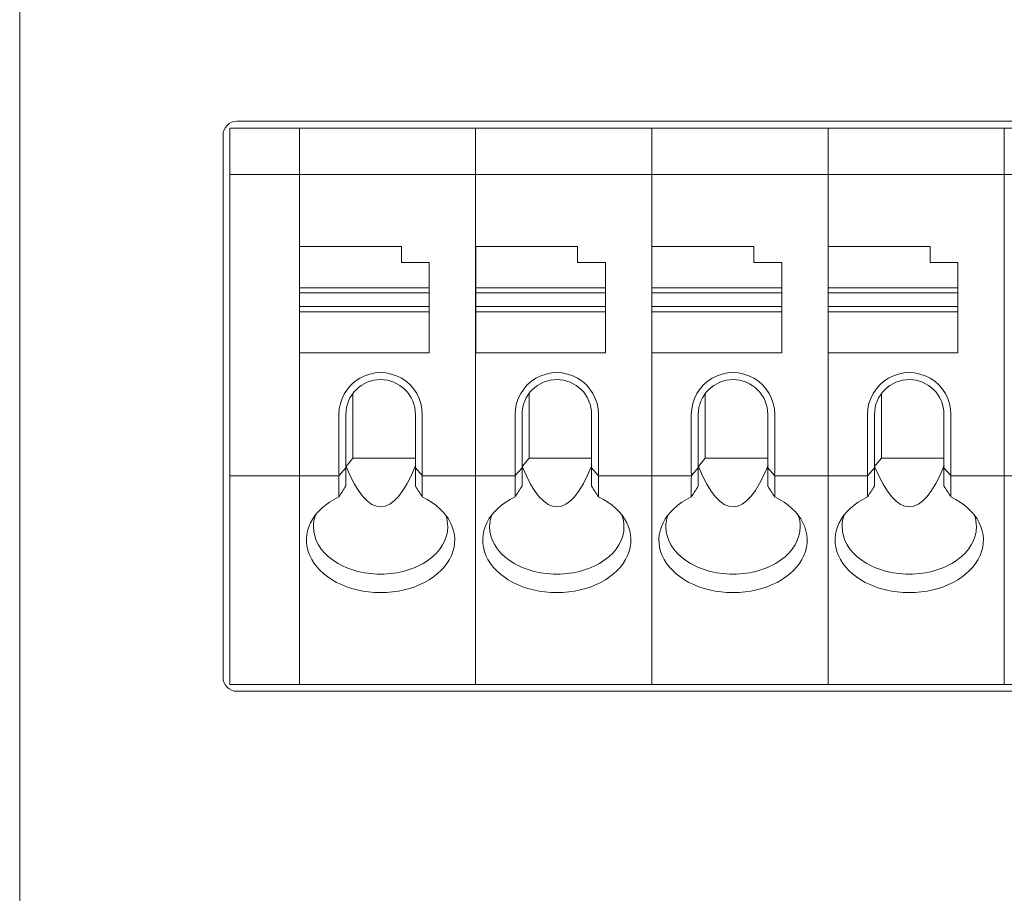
# Model space of a CAD drawing. Header units: millimetres. Extents: x -1114 to 1396, y -630 to 631.
# Tile 282 of 656: x -493 to -471, y 137 to 156. Entities that reach past the tile are written whole.
import ezdxf

# ---------------------------------------------------------------- set-up
doc = ezdxf.new("R2010")
doc.units = ezdxf.units.MM
doc.header["$MEASUREMENT"] = 0

msp = doc.modelspace()

# ---------------------------------------------------------------- linework, layer by layer
at = {"lineweight": 18}
for points, knots in [([(1038.9843, -629.7647), (1038.9843, -629.7647), (-1111.4882, -629.7647), (-1111.4882, -629.7647), (-1111.4882, -629.7647), (-1111.4882, -629.7647), (-1111.4882, 630.7883), (-1111.4882, 630.7883), (-1111.4882, 630.7883), (-1111.4882, 630.7883), (1038.9843, 630.7883), (1038.9843, 630.7883)], [0, 0, 0, 0, 0.3333333, 0.3333333, 0.3333333, 0.3333333, 0.6666667, 0.6666667, 0.6666667, 0.6666667, 1, 1, 1, 1]), ([(-487.896, 153.9824), (-487.9755, 153.9824), (-488.0519, 153.9508), (-488.1081, 153.8945), (-488.1081, 153.8945), (-488.1644, 153.8383), (-488.196, 153.762), (-488.196, 153.6824)], [0, 0, 0, 0, 0.5, 0.5, 0.5, 0.5, 1, 1, 1, 1]), ([(-483.895, 147.6585), (-483.895, 147.98), (-484.0666, 148.2771), (-484.345, 148.4379), (-484.345, 148.4379), (-484.6235, 148.5987), (-484.9666, 148.5987), (-485.245, 148.4379), (-485.245, 148.4379), (-485.5235, 148.2771), (-485.695, 147.98), (-485.695, 147.6585)], [0, 0, 0, 0, 0.3333333, 0.3333333, 0.3333333, 0.3333333, 0.6666667, 0.6666667, 0.6666667, 0.6666667, 1, 1, 1, 1]), ([(-480.0918, 147.6585), (-480.0918, 147.98), (-480.2633, 148.2771), (-480.5418, 148.4379), (-480.5418, 148.4379), (-480.8202, 148.5987), (-481.1633, 148.5987), (-481.4418, 148.4379), (-481.4418, 148.4379), (-481.7202, 148.2771), (-481.8918, 147.98), (-481.8918, 147.6585)], [0, 0, 0, 0, 0.3333333, 0.3333333, 0.3333333, 0.3333333, 0.6666667, 0.6666667, 0.6666667, 0.6666667, 1, 1, 1, 1]), ([(-476.2885, 147.6585), (-476.2885, 147.98), (-476.4601, 148.2771), (-476.7385, 148.4379), (-476.7385, 148.4379), (-477.017, 148.5987), (-477.3601, 148.5987), (-477.6385, 148.4379), (-477.6385, 148.4379), (-477.917, 148.2771), (-478.0885, 147.98), (-478.0885, 147.6585)], [0, 0, 0, 0, 0.3333333, 0.3333333, 0.3333333, 0.3333333, 0.6666667, 0.6666667, 0.6666667, 0.6666667, 1, 1, 1, 1]), ([(-472.4853, 147.6585), (-472.4853, 147.98), (-472.6568, 148.2771), (-472.9353, 148.4379), (-472.9353, 148.4379), (-473.2137, 148.5987), (-473.5568, 148.5987), (-473.8353, 148.4379), (-473.8353, 148.4379), (-474.1137, 148.2771), (-474.2853, 147.98), (-474.2853, 147.6585)], [0, 0, 0, 0, 0.3333333, 0.3333333, 0.3333333, 0.3333333, 0.6666667, 0.6666667, 0.6666667, 0.6666667, 1, 1, 1, 1]), ([(-484.795, 148.4085), (-484.994, 148.4085), (-485.1847, 148.3295), (-485.3254, 148.1888), (-485.3254, 148.1888), (-485.466, 148.0482), (-485.545, 147.8574), (-485.545, 147.6585)], [0, 0, 0, 0, 0.5, 0.5, 0.5, 0.5, 1, 1, 1, 1]), ([(-484.045, 147.6585), (-484.045, 147.8574), (-484.1241, 148.0482), (-484.2647, 148.1888), (-484.2647, 148.1888), (-484.4054, 148.3295), (-484.5961, 148.4085), (-484.795, 148.4085)], [0, 0, 0, 0, 0.5, 0.5, 0.5, 0.5, 1, 1, 1, 1]), ([(-480.9918, 148.4085), (-481.1907, 148.4085), (-481.3815, 148.3295), (-481.5221, 148.1888), (-481.5221, 148.1888), (-481.6628, 148.0482), (-481.7418, 147.8574), (-481.7418, 147.6585)], [0, 0, 0, 0, 0.5, 0.5, 0.5, 0.5, 1, 1, 1, 1]), ([(-480.2418, 147.6585), (-480.2418, 147.8574), (-480.3208, 148.0482), (-480.4615, 148.1888), (-480.4615, 148.1888), (-480.6021, 148.3295), (-480.7929, 148.4085), (-480.9918, 148.4085)], [0, 0, 0, 0, 0.5, 0.5, 0.5, 0.5, 1, 1, 1, 1]), ([(-477.1885, 148.4085), (-477.3874, 148.4085), (-477.5782, 148.3295), (-477.7189, 148.1888), (-477.7189, 148.1888), (-477.8595, 148.0482), (-477.9385, 147.8574), (-477.9385, 147.6585)], [0, 0, 0, 0, 0.5, 0.5, 0.5, 0.5, 1, 1, 1, 1]), ([(-476.4385, 147.6585), (-476.4385, 147.8574), (-476.5175, 148.0482), (-476.6582, 148.1888), (-476.6582, 148.1888), (-476.7989, 148.3295), (-476.9896, 148.4085), (-477.1885, 148.4085)], [0, 0, 0, 0, 0.5, 0.5, 0.5, 0.5, 1, 1, 1, 1]), ([(-473.3853, 148.4085), (-473.5842, 148.4085), (-473.775, 148.3295), (-473.9156, 148.1888), (-473.9156, 148.1888), (-474.0563, 148.0482), (-474.1353, 147.8574), (-474.1353, 147.6585)], [0, 0, 0, 0, 0.5, 0.5, 0.5, 0.5, 1, 1, 1, 1]), ([(-472.6353, 147.6585), (-472.6353, 147.8574), (-472.7143, 148.0482), (-472.8549, 148.1888), (-472.8549, 148.1888), (-472.9956, 148.3295), (-473.1864, 148.4085), (-473.3853, 148.4085)], [0, 0, 0, 0, 0.5, 0.5, 0.5, 0.5, 1, 1, 1, 1]), ([(-485.695, 145.8791), (-486.2757, 145.5997), (-486.5309, 145.0853), (-486.3242, 144.6107), (-486.3242, 144.6107), (-486.1175, 144.1361), (-485.4973, 143.8123), (-484.795, 143.8123)], [0, 0, 0, 0, 0.5, 0.5, 0.5, 0.5, 1, 1, 1, 1]), ([(-484.795, 143.8123), (-484.0928, 143.8123), (-483.4726, 144.1361), (-483.2659, 144.6107), (-483.2659, 144.6107), (-483.0592, 145.0853), (-483.3144, 145.5997), (-483.895, 145.8791)], [0, 0, 0, 0, 0.5, 0.5, 0.5, 0.5, 1, 1, 1, 1]), ([(-481.8918, 145.8791), (-482.4724, 145.5997), (-482.7276, 145.0853), (-482.5209, 144.6107), (-482.5209, 144.6107), (-482.3143, 144.1361), (-481.6941, 143.8123), (-480.9918, 143.8123)], [0, 0, 0, 0, 0.5, 0.5, 0.5, 0.5, 1, 1, 1, 1]), ([(-480.9918, 143.8123), (-480.2895, 143.8123), (-479.6693, 144.1361), (-479.4626, 144.6107), (-479.4626, 144.6107), (-479.256, 145.0853), (-479.5111, 145.5997), (-480.0918, 145.8791)], [0, 0, 0, 0, 0.5, 0.5, 0.5, 0.5, 1, 1, 1, 1]), ([(-478.0885, 145.8791), (-478.6692, 145.5997), (-478.9244, 145.0853), (-478.7177, 144.6107), (-478.7177, 144.6107), (-478.511, 144.1361), (-477.8908, 143.8123), (-477.1885, 143.8123)], [0, 0, 0, 0, 0.5, 0.5, 0.5, 0.5, 1, 1, 1, 1]), ([(-477.1885, 143.8123), (-476.4862, 143.8123), (-475.866, 144.1361), (-475.6594, 144.6107), (-475.6594, 144.6107), (-475.4527, 145.0853), (-475.7079, 145.5997), (-476.2885, 145.8791)], [0, 0, 0, 0, 0.5, 0.5, 0.5, 0.5, 1, 1, 1, 1]), ([(-474.2853, 145.8791), (-474.8659, 145.5997), (-475.1211, 145.0853), (-474.9144, 144.6107), (-474.9144, 144.6107), (-474.7078, 144.1361), (-474.0876, 143.8123), (-473.3853, 143.8123)], [0, 0, 0, 0, 0.5, 0.5, 0.5, 0.5, 1, 1, 1, 1]), ([(-473.3853, 143.8123), (-472.683, 143.8123), (-472.0628, 144.1361), (-471.8561, 144.6107), (-471.8561, 144.6107), (-471.6495, 145.0853), (-471.9046, 145.5997), (-472.4853, 145.8791)], [0, 0, 0, 0, 0.5, 0.5, 0.5, 0.5, 1, 1, 1, 1]), ([(-486.245, 145.2351), (-486.245, 144.9631), (-486.0923, 144.7024), (-485.8203, 144.5101), (-485.8203, 144.5101), (-485.5484, 144.3178), (-485.1796, 144.2098), (-484.795, 144.2098)], [0, 0, 0, 0, 0.5, 0.5, 0.5, 0.5, 1, 1, 1, 1]), ([(-484.795, 144.2098), (-484.4105, 144.2098), (-484.0417, 144.3178), (-483.7697, 144.5101), (-483.7697, 144.5101), (-483.4978, 144.7024), (-483.345, 144.9631), (-483.345, 145.2351)], [0, 0, 0, 0, 0.5, 0.5, 0.5, 0.5, 1, 1, 1, 1]), ([(-482.4418, 145.2351), (-482.4418, 144.9631), (-482.289, 144.7024), (-482.0171, 144.5101), (-482.0171, 144.5101), (-481.7452, 144.3178), (-481.3763, 144.2098), (-480.9918, 144.2098)], [0, 0, 0, 0, 0.5, 0.5, 0.5, 0.5, 1, 1, 1, 1]), ([(-480.9918, 144.2098), (-480.6072, 144.2098), (-480.2384, 144.3178), (-479.9665, 144.5101), (-479.9665, 144.5101), (-479.6946, 144.7024), (-479.5418, 144.9631), (-479.5418, 145.2351)], [0, 0, 0, 0, 0.5, 0.5, 0.5, 0.5, 1, 1, 1, 1]), ([(-478.6385, 145.2351), (-478.6385, 144.9631), (-478.4858, 144.7024), (-478.2138, 144.5101), (-478.2138, 144.5101), (-477.9419, 144.3178), (-477.5731, 144.2098), (-477.1885, 144.2098)], [0, 0, 0, 0, 0.5, 0.5, 0.5, 0.5, 1, 1, 1, 1]), ([(-477.1885, 144.2098), (-476.804, 144.2098), (-476.4352, 144.3178), (-476.1632, 144.5101), (-476.1632, 144.5101), (-475.8913, 144.7024), (-475.7385, 144.9631), (-475.7385, 145.2351)], [0, 0, 0, 0, 0.5, 0.5, 0.5, 0.5, 1, 1, 1, 1]), ([(-474.8353, 145.2351), (-474.8353, 144.9631), (-474.6825, 144.7024), (-474.4106, 144.5101), (-474.4106, 144.5101), (-474.1387, 144.3178), (-473.7698, 144.2098), (-473.3853, 144.2098)], [0, 0, 0, 0, 0.5, 0.5, 0.5, 0.5, 1, 1, 1, 1]), ([(-473.3853, 144.2098), (-473.0007, 144.2098), (-472.6319, 144.3178), (-472.36, 144.5101), (-472.36, 144.5101), (-472.088, 144.7024), (-471.9353, 144.9631), (-471.9353, 145.2351)], [0, 0, 0, 0, 0.5, 0.5, 0.5, 0.5, 1, 1, 1, 1]), ([(-488.196, 141.9824), (-488.196, 141.9028), (-488.1644, 141.8265), (-488.1081, 141.7703), (-488.1081, 141.7703), (-488.0519, 141.714), (-487.9755, 141.6824), (-487.896, 141.6824)], [0, 0, 0, 0, 0.5, 0.5, 0.5, 0.5, 1, 1, 1, 1])]:
    msp.add_open_spline(points, degree=3, knots=knots, dxfattribs=at)
for points in [[(-492.5828, 118.083), (-492.5828, 118.083), (-492.5828, 168.083), (-492.5828, 168.083)], [(-441.0592, 153.9824), (-441.0592, 153.9824), (-487.896, 153.9824), (-487.896, 153.9824)], [(-488.196, 153.6824), (-488.196, 153.6824), (-488.196, 141.9824), (-488.196, 141.9824)], [(-488.046, 153.8324), (-488.046, 153.8324), (-486.5483, 153.8324), (-486.5483, 153.8324)], [(-488.046, 153.7826), (-488.046, 153.7826), (-488.046, 153.8324), (-488.046, 153.8324)], [(-488.046, 153.8324), (-488.046, 153.8324), (-486.5483, 153.8324), (-486.5483, 153.8324)], [(-488.046, 152.8822), (-488.046, 152.8822), (-488.046, 153.7826), (-488.046, 153.7826)], [(-486.5483, 153.8324), (-486.5483, 153.8324), (-482.745, 153.8324), (-482.745, 153.8324)], [(-486.5483, 153.7826), (-486.5483, 153.7826), (-486.5483, 153.8324), (-486.5483, 153.8324)], [(-482.745, 153.8324), (-482.745, 153.8324), (-486.5483, 153.8324), (-486.5483, 153.8324)], [(-486.5483, 153.7826), (-486.5483, 153.7826), (-486.5483, 153.8324), (-486.5483, 153.8324)], [(-486.5483, 152.8822), (-486.5483, 152.8822), (-486.5483, 153.7826), (-486.5483, 153.7826)], [(-486.5483, 152.8822), (-486.5483, 152.8822), (-486.5483, 153.7826), (-486.5483, 153.7826)], [(-482.745, 153.8324), (-482.745, 153.8324), (-478.9418, 153.8324), (-478.9418, 153.8324)], [(-482.745, 153.7826), (-482.745, 153.7826), (-482.745, 153.8324), (-482.745, 153.8324)], [(-482.745, 153.7826), (-482.745, 153.7826), (-482.745, 153.8324), (-482.745, 153.8324)], [(-478.9418, 153.8324), (-478.9418, 153.8324), (-482.745, 153.8324), (-482.745, 153.8324)], [(-482.745, 152.8822), (-482.745, 152.8822), (-482.745, 153.7826), (-482.745, 153.7826)], [(-482.745, 152.8822), (-482.745, 152.8822), (-482.745, 153.7826), (-482.745, 153.7826)], [(-478.9418, 153.8324), (-478.9418, 153.8324), (-475.1385, 153.8324), (-475.1385, 153.8324)], [(-478.9418, 153.7826), (-478.9418, 153.7826), (-478.9418, 153.8324), (-478.9418, 153.8324)], [(-475.1385, 153.8324), (-475.1385, 153.8324), (-478.9418, 153.8324), (-478.9418, 153.8324)], [(-478.9418, 153.7826), (-478.9418, 153.7826), (-478.9418, 153.8324), (-478.9418, 153.8324)], [(-478.9418, 152.8822), (-478.9418, 152.8822), (-478.9418, 153.7826), (-478.9418, 153.7826)], [(-478.9418, 152.8822), (-478.9418, 152.8822), (-478.9418, 153.7826), (-478.9418, 153.7826)], [(-475.1385, 153.8324), (-475.1385, 153.8324), (-471.3353, 153.8324), (-471.3353, 153.8324)], [(-475.1385, 153.7826), (-475.1385, 153.7826), (-475.1385, 153.8324), (-475.1385, 153.8324)], [(-471.3353, 153.8324), (-471.3353, 153.8324), (-475.1385, 153.8324), (-475.1385, 153.8324)], [(-475.1385, 153.7826), (-475.1385, 153.7826), (-475.1385, 153.8324), (-475.1385, 153.8324)], [(-475.1385, 152.8822), (-475.1385, 152.8822), (-475.1385, 153.7826), (-475.1385, 153.7826)], [(-475.1385, 152.8822), (-475.1385, 152.8822), (-475.1385, 153.7826), (-475.1385, 153.7826)], [(-471.3353, 153.8324), (-471.3353, 153.8324), (-467.532, 153.8324), (-467.532, 153.8324)], [(-471.3353, 153.7826), (-471.3353, 153.7826), (-471.3353, 153.8324), (-471.3353, 153.8324)], [(-467.532, 153.8324), (-467.532, 153.8324), (-471.3353, 153.8324), (-471.3353, 153.8324)], [(-471.3353, 153.7826), (-471.3353, 153.7826), (-471.3353, 153.8324), (-471.3353, 153.8324)], [(-471.3353, 152.8822), (-471.3353, 152.8822), (-471.3353, 153.7826), (-471.3353, 153.7826)], [(-471.3353, 152.8822), (-471.3353, 152.8822), (-471.3353, 153.7826), (-471.3353, 153.7826)], [(-488.046, 152.762), (-488.046, 152.762), (-488.046, 152.8822), (-488.046, 152.8822)], [(-488.046, 152.8324), (-488.046, 152.8324), (-486.5483, 152.8324), (-486.5483, 152.8324)], [(-486.5483, 152.762), (-486.5483, 152.762), (-486.5483, 152.8822), (-486.5483, 152.8822)], [(-486.5483, 152.762), (-486.5483, 152.762), (-486.5483, 152.8822), (-486.5483, 152.8822)], [(-486.5483, 152.8324), (-486.5483, 152.8324), (-482.745, 152.8324), (-482.745, 152.8324)], [(-482.745, 152.762), (-482.745, 152.762), (-482.745, 152.8822), (-482.745, 152.8822)], [(-482.745, 152.762), (-482.745, 152.762), (-482.745, 152.8822), (-482.745, 152.8822)], [(-482.745, 152.8324), (-482.745, 152.8324), (-478.9418, 152.8324), (-478.9418, 152.8324)], [(-478.9418, 152.762), (-478.9418, 152.762), (-478.9418, 152.8822), (-478.9418, 152.8822)], [(-478.9418, 152.762), (-478.9418, 152.762), (-478.9418, 152.8822), (-478.9418, 152.8822)], [(-478.9418, 152.8324), (-478.9418, 152.8324), (-475.1385, 152.8324), (-475.1385, 152.8324)], [(-475.1385, 152.762), (-475.1385, 152.762), (-475.1385, 152.8822), (-475.1385, 152.8822)], [(-475.1385, 152.762), (-475.1385, 152.762), (-475.1385, 152.8822), (-475.1385, 152.8822)], [(-475.1385, 152.8324), (-475.1385, 152.8324), (-471.3353, 152.8324), (-471.3353, 152.8324)], [(-471.3353, 152.762), (-471.3353, 152.762), (-471.3353, 152.8822), (-471.3353, 152.8822)], [(-471.3353, 152.762), (-471.3353, 152.762), (-471.3353, 152.8822), (-471.3353, 152.8822)], [(-471.3353, 152.8324), (-471.3353, 152.8324), (-467.532, 152.8324), (-467.532, 152.8324)], [(-488.046, 146.4028), (-488.046, 146.4028), (-488.046, 152.762), (-488.046, 152.762)], [(-486.5483, 146.4028), (-486.5483, 146.4028), (-486.5483, 152.762), (-486.5483, 152.762)], [(-486.5483, 146.4028), (-486.5483, 146.4028), (-486.5483, 152.762), (-486.5483, 152.762)], [(-482.745, 146.4028), (-482.745, 146.4028), (-482.745, 152.762), (-482.745, 152.762)], [(-482.745, 146.4028), (-482.745, 146.4028), (-482.745, 152.762), (-482.745, 152.762)], [(-478.9418, 146.4028), (-478.9418, 146.4028), (-478.9418, 152.762), (-478.9418, 152.762)], [(-478.9418, 146.4028), (-478.9418, 146.4028), (-478.9418, 152.762), (-478.9418, 152.762)], [(-475.1385, 146.4028), (-475.1385, 146.4028), (-475.1385, 152.762), (-475.1385, 152.762)], [(-475.1385, 146.4028), (-475.1385, 146.4028), (-475.1385, 152.762), (-475.1385, 152.762)], [(-471.3353, 146.4028), (-471.3353, 146.4028), (-471.3353, 152.762), (-471.3353, 152.762)], [(-471.3353, 146.4028), (-471.3353, 146.4028), (-471.3353, 152.762), (-471.3353, 152.762)], [(-484.345, 151.2824), (-484.345, 151.2824), (-486.545, 151.2824), (-486.545, 151.2824)], [(-486.545, 151.2824), (-486.545, 151.2824), (-486.545, 150.3916), (-486.545, 150.3916)], [(-484.345, 150.9324), (-484.345, 150.9324), (-484.345, 151.2824), (-484.345, 151.2824)], [(-480.5418, 151.2824), (-480.5418, 151.2824), (-482.7418, 151.2824), (-482.7418, 151.2824)], [(-482.7418, 151.2824), (-482.7418, 151.2824), (-482.7418, 150.3916), (-482.7418, 150.3916)], [(-480.5418, 150.9324), (-480.5418, 150.9324), (-480.5418, 151.2824), (-480.5418, 151.2824)], [(-476.7385, 151.2824), (-476.7385, 151.2824), (-478.9385, 151.2824), (-478.9385, 151.2824)], [(-478.9385, 151.2824), (-478.9385, 151.2824), (-478.9385, 150.3916), (-478.9385, 150.3916)], [(-476.7385, 150.9324), (-476.7385, 150.9324), (-476.7385, 151.2824), (-476.7385, 151.2824)], [(-475.1353, 151.2824), (-475.1353, 151.2824), (-475.1353, 150.3916), (-475.1353, 150.3916)], [(-472.9353, 151.2824), (-472.9353, 151.2824), (-475.1353, 151.2824), (-475.1353, 151.2824)], [(-472.9353, 150.9324), (-472.9353, 150.9324), (-472.9353, 151.2824), (-472.9353, 151.2824)], [(-483.745, 150.9324), (-483.745, 150.9324), (-484.345, 150.9324), (-484.345, 150.9324)], [(-483.745, 150.3916), (-483.745, 150.3916), (-483.745, 150.9324), (-483.745, 150.9324)], [(-479.9418, 150.9324), (-479.9418, 150.9324), (-480.5418, 150.9324), (-480.5418, 150.9324)], [(-479.9418, 150.3916), (-479.9418, 150.3916), (-479.9418, 150.9324), (-479.9418, 150.9324)], [(-476.1385, 150.9324), (-476.1385, 150.9324), (-476.7385, 150.9324), (-476.7385, 150.9324)], [(-476.1385, 150.3916), (-476.1385, 150.3916), (-476.1385, 150.9324), (-476.1385, 150.9324)], [(-472.3353, 150.9324), (-472.3353, 150.9324), (-472.9353, 150.9324), (-472.9353, 150.9324)], [(-472.3353, 150.3916), (-472.3353, 150.3916), (-472.3353, 150.9324), (-472.3353, 150.9324)], [(-486.545, 150.3916), (-486.545, 150.3916), (-486.545, 150.2824), (-486.545, 150.2824)], [(-486.545, 150.3916), (-486.545, 150.3916), (-483.745, 150.3916), (-483.745, 150.3916)], [(-486.545, 149.9824), (-486.545, 149.9824), (-486.545, 150.2824), (-486.545, 150.2824)], [(-486.545, 150.2824), (-486.545, 150.2824), (-483.745, 150.2824), (-483.745, 150.2824)], [(-483.745, 150.3916), (-483.745, 150.3916), (-483.745, 150.2824), (-483.745, 150.2824)], [(-483.745, 150.2824), (-483.745, 150.2824), (-483.745, 149.9824), (-483.745, 149.9824)], [(-482.7418, 150.3916), (-482.7418, 150.3916), (-482.7418, 150.2824), (-482.7418, 150.2824)], [(-482.7418, 150.3916), (-482.7418, 150.3916), (-479.9418, 150.3916), (-479.9418, 150.3916)], [(-482.7418, 149.9824), (-482.7418, 149.9824), (-482.7418, 150.2824), (-482.7418, 150.2824)], [(-482.7418, 150.2824), (-482.7418, 150.2824), (-479.9418, 150.2824), (-479.9418, 150.2824)], [(-479.9418, 150.3916), (-479.9418, 150.3916), (-479.9418, 150.2824), (-479.9418, 150.2824)], [(-479.9418, 150.2824), (-479.9418, 150.2824), (-479.9418, 149.9824), (-479.9418, 149.9824)], [(-478.9385, 150.3916), (-478.9385, 150.3916), (-478.9385, 150.2824), (-478.9385, 150.2824)], [(-478.9385, 150.3916), (-478.9385, 150.3916), (-476.1385, 150.3916), (-476.1385, 150.3916)], [(-478.9385, 149.9824), (-478.9385, 149.9824), (-478.9385, 150.2824), (-478.9385, 150.2824)], [(-478.9385, 150.2824), (-478.9385, 150.2824), (-476.1385, 150.2824), (-476.1385, 150.2824)], [(-476.1385, 150.3916), (-476.1385, 150.3916), (-476.1385, 150.2824), (-476.1385, 150.2824)], [(-476.1385, 150.2824), (-476.1385, 150.2824), (-476.1385, 149.9824), (-476.1385, 149.9824)], [(-475.1353, 150.3916), (-475.1353, 150.3916), (-475.1353, 150.2824), (-475.1353, 150.2824)], [(-475.1353, 150.3916), (-475.1353, 150.3916), (-472.3353, 150.3916), (-472.3353, 150.3916)], [(-475.1353, 149.9824), (-475.1353, 149.9824), (-475.1353, 150.2824), (-475.1353, 150.2824)], [(-475.1353, 150.2824), (-475.1353, 150.2824), (-472.3353, 150.2824), (-472.3353, 150.2824)], [(-472.3353, 150.3916), (-472.3353, 150.3916), (-472.3353, 150.2824), (-472.3353, 150.2824)], [(-472.3353, 150.2824), (-472.3353, 150.2824), (-472.3353, 149.9824), (-472.3353, 149.9824)], [(-486.545, 149.9824), (-486.545, 149.9824), (-486.545, 149.8732), (-486.545, 149.8732)], [(-483.745, 149.9824), (-483.745, 149.9824), (-486.545, 149.9824), (-486.545, 149.9824)], [(-486.545, 149.8732), (-486.545, 149.8732), (-486.545, 148.9824), (-486.545, 148.9824)], [(-483.745, 149.8732), (-483.745, 149.8732), (-486.545, 149.8732), (-486.545, 149.8732)], [(-483.745, 149.9824), (-483.745, 149.9824), (-483.745, 149.8732), (-483.745, 149.8732)], [(-483.745, 149.8732), (-483.745, 149.8732), (-483.745, 148.9824), (-483.745, 148.9824)], [(-482.7418, 149.9824), (-482.7418, 149.9824), (-482.7418, 149.8732), (-482.7418, 149.8732)], [(-479.9418, 149.9824), (-479.9418, 149.9824), (-482.7418, 149.9824), (-482.7418, 149.9824)], [(-482.7418, 149.8732), (-482.7418, 149.8732), (-482.7418, 148.9824), (-482.7418, 148.9824)], [(-479.9418, 149.8732), (-479.9418, 149.8732), (-482.7418, 149.8732), (-482.7418, 149.8732)], [(-479.9418, 149.9824), (-479.9418, 149.9824), (-479.9418, 149.8732), (-479.9418, 149.8732)], [(-479.9418, 149.8732), (-479.9418, 149.8732), (-479.9418, 148.9824), (-479.9418, 148.9824)], [(-478.9385, 149.9824), (-478.9385, 149.9824), (-478.9385, 149.8732), (-478.9385, 149.8732)], [(-476.1385, 149.9824), (-476.1385, 149.9824), (-478.9385, 149.9824), (-478.9385, 149.9824)], [(-478.9385, 149.8732), (-478.9385, 149.8732), (-478.9385, 148.9824), (-478.9385, 148.9824)], [(-476.1385, 149.8732), (-476.1385, 149.8732), (-478.9385, 149.8732), (-478.9385, 149.8732)], [(-476.1385, 149.9824), (-476.1385, 149.9824), (-476.1385, 149.8732), (-476.1385, 149.8732)], [(-476.1385, 149.8732), (-476.1385, 149.8732), (-476.1385, 148.9824), (-476.1385, 148.9824)], [(-475.1353, 149.9824), (-475.1353, 149.9824), (-475.1353, 149.8732), (-475.1353, 149.8732)], [(-472.3353, 149.9824), (-472.3353, 149.9824), (-475.1353, 149.9824), (-475.1353, 149.9824)], [(-475.1353, 149.8732), (-475.1353, 149.8732), (-475.1353, 148.9824), (-475.1353, 148.9824)], [(-472.3353, 149.8732), (-472.3353, 149.8732), (-475.1353, 149.8732), (-475.1353, 149.8732)], [(-472.3353, 149.9824), (-472.3353, 149.9824), (-472.3353, 149.8732), (-472.3353, 149.8732)], [(-472.3353, 149.8732), (-472.3353, 149.8732), (-472.3353, 148.9824), (-472.3353, 148.9824)], [(-483.745, 148.9824), (-483.745, 148.9824), (-486.545, 148.9824), (-486.545, 148.9824)], [(-479.9418, 148.9824), (-479.9418, 148.9824), (-482.7418, 148.9824), (-482.7418, 148.9824)], [(-476.1385, 148.9824), (-476.1385, 148.9824), (-478.9385, 148.9824), (-478.9385, 148.9824)], [(-472.3353, 148.9824), (-472.3353, 148.9824), (-475.1353, 148.9824), (-475.1353, 148.9824)], [(-485.395, 148.1085), (-485.395, 148.1085), (-485.395, 146.7114), (-485.395, 146.7114)], [(-481.5918, 148.1085), (-481.5918, 148.1085), (-481.5918, 146.7114), (-481.5918, 146.7114)], [(-477.7885, 148.1085), (-477.7885, 148.1085), (-477.7885, 146.7114), (-477.7885, 146.7114)], [(-473.9853, 148.1085), (-473.9853, 148.1085), (-473.9853, 146.7114), (-473.9853, 146.7114)], [(-485.695, 147.6585), (-485.695, 147.6585), (-485.695, 146.4028), (-485.695, 146.4028)], [(-485.545, 146.5031), (-485.545, 146.5031), (-485.545, 147.6585), (-485.545, 147.6585)], [(-484.045, 147.6585), (-484.045, 147.6585), (-484.045, 146.5031), (-484.045, 146.5031)], [(-483.895, 146.4028), (-483.895, 146.4028), (-483.895, 147.6585), (-483.895, 147.6585)], [(-481.8918, 147.6585), (-481.8918, 147.6585), (-481.8918, 146.4028), (-481.8918, 146.4028)], [(-481.7418, 146.5031), (-481.7418, 146.5031), (-481.7418, 147.6585), (-481.7418, 147.6585)], [(-480.2418, 147.6585), (-480.2418, 147.6585), (-480.2418, 146.5031), (-480.2418, 146.5031)], [(-480.0918, 146.4028), (-480.0918, 146.4028), (-480.0918, 147.6585), (-480.0918, 147.6585)], [(-478.0885, 147.6585), (-478.0885, 147.6585), (-478.0885, 146.4028), (-478.0885, 146.4028)], [(-477.9385, 146.5031), (-477.9385, 146.5031), (-477.9385, 147.6585), (-477.9385, 147.6585)], [(-476.4385, 147.6585), (-476.4385, 147.6585), (-476.4385, 146.5031), (-476.4385, 146.5031)], [(-476.2885, 146.4028), (-476.2885, 146.4028), (-476.2885, 147.6585), (-476.2885, 147.6585)], [(-474.2853, 147.6585), (-474.2853, 147.6585), (-474.2853, 146.4028), (-474.2853, 146.4028)], [(-474.1353, 146.5031), (-474.1353, 146.5031), (-474.1353, 147.6585), (-474.1353, 147.6585)], [(-472.6353, 147.6585), (-472.6353, 147.6585), (-472.6353, 146.5031), (-472.6353, 146.5031)], [(-472.4853, 146.4028), (-472.4853, 146.4028), (-472.4853, 147.6585), (-472.4853, 147.6585)], [(-485.5415, 146.5347), (-485.5415, 146.5347), (-485.395, 146.7114), (-485.395, 146.7114)], [(-485.395, 146.7114), (-485.395, 146.7114), (-484.0451, 146.7114), (-484.0451, 146.7114)], [(-481.7383, 146.5347), (-481.7383, 146.5347), (-481.5918, 146.7114), (-481.5918, 146.7114)], [(-481.5918, 146.7114), (-481.5918, 146.7114), (-480.2418, 146.7114), (-480.2418, 146.7114)], [(-477.935, 146.5347), (-477.935, 146.5347), (-477.7885, 146.7114), (-477.7885, 146.7114)], [(-477.7885, 146.7114), (-477.7885, 146.7114), (-476.4385, 146.7114), (-476.4385, 146.7114)], [(-474.1318, 146.5347), (-474.1318, 146.5347), (-473.9853, 146.7114), (-473.9853, 146.7114)], [(-473.9853, 146.7114), (-473.9853, 146.7114), (-472.6353, 146.7114), (-472.6353, 146.7114)], [(-485.545, 146.5031), (-485.545, 146.5031), (-485.6903, 146.3377), (-485.6903, 146.3377)], [(-485.545, 146.1126), (-485.545, 146.1126), (-485.545, 146.5031), (-485.545, 146.5031)], [(-485.5415, 146.5347), (-485.0677, 145.3678), (-484.5136, 145.3702), (-484.0395, 146.5571)], [(-484.045, 146.1126), (-484.045, 146.1126), (-484.045, 146.5031), (-484.045, 146.5031)], [(-484.045, 146.5031), (-484.045, 146.5031), (-483.8998, 146.3377), (-483.8998, 146.3377)], [(-481.7418, 146.5031), (-481.7418, 146.5031), (-481.8871, 146.3377), (-481.8871, 146.3377)], [(-481.7418, 146.1126), (-481.7418, 146.1126), (-481.7418, 146.5031), (-481.7418, 146.5031)], [(-481.7383, 146.5347), (-481.2644, 145.3678), (-480.7104, 145.3702), (-480.2363, 146.5571)], [(-480.2418, 146.1126), (-480.2418, 146.1126), (-480.2418, 146.5031), (-480.2418, 146.5031)], [(-480.2418, 146.5031), (-480.2418, 146.5031), (-480.0965, 146.3377), (-480.0965, 146.3377)], [(-477.9385, 146.5031), (-477.9385, 146.5031), (-478.0838, 146.3377), (-478.0838, 146.3377)], [(-477.9385, 146.1126), (-477.9385, 146.1126), (-477.9385, 146.5031), (-477.9385, 146.5031)], [(-477.935, 146.5347), (-477.4612, 145.3678), (-476.9071, 145.3702), (-476.433, 146.5571)], [(-476.4385, 146.1126), (-476.4385, 146.1126), (-476.4385, 146.5031), (-476.4385, 146.5031)], [(-476.4385, 146.5031), (-476.4385, 146.5031), (-476.2932, 146.3377), (-476.2932, 146.3377)], [(-474.1353, 146.5031), (-474.1353, 146.5031), (-474.2806, 146.3377), (-474.2806, 146.3377)], [(-474.1353, 146.1126), (-474.1353, 146.1126), (-474.1353, 146.5031), (-474.1353, 146.5031)], [(-474.1318, 146.5347), (-473.6579, 145.3678), (-473.1039, 145.3702), (-472.6298, 146.5571)], [(-472.6353, 146.1126), (-472.6353, 146.1126), (-472.6353, 146.5031), (-472.6353, 146.5031)], [(-472.6353, 146.5031), (-472.6353, 146.5031), (-472.49, 146.3377), (-472.49, 146.3377)], [(-488.046, 146.2826), (-488.046, 146.2826), (-488.046, 146.4028), (-488.046, 146.4028)], [(-486.5483, 146.3324), (-486.5483, 146.3324), (-488.046, 146.3324), (-488.046, 146.3324)], [(-488.046, 141.8822), (-488.046, 141.8822), (-488.046, 146.2826), (-488.046, 146.2826)], [(-486.5483, 146.2826), (-486.5483, 146.2826), (-486.5483, 146.4028), (-486.5483, 146.4028)], [(-486.5483, 146.2826), (-486.5483, 146.2826), (-486.5483, 146.4028), (-486.5483, 146.4028)], [(-486.5483, 146.3324), (-486.5483, 146.3324), (-485.6911, 146.3324), (-485.6911, 146.3324)], [(-486.5483, 141.8822), (-486.5483, 141.8822), (-486.5483, 146.2826), (-486.5483, 146.2826)], [(-486.5483, 141.8822), (-486.5483, 141.8822), (-486.5483, 146.2826), (-486.5483, 146.2826)], [(-485.695, 146.4028), (-485.695, 146.3804), (-485.6934, 146.3584), (-485.6903, 146.3377)], [(-485.6903, 146.3377), (-485.6934, 146.3171), (-485.695, 146.2984), (-485.695, 146.2826)], [(-485.695, 146.2826), (-485.695, 146.2826), (-485.695, 145.8791), (-485.695, 145.8791)], [(-483.8998, 146.3377), (-483.8966, 146.3584), (-483.895, 146.3804), (-483.895, 146.4028)], [(-483.8998, 146.3377), (-483.8966, 146.3171), (-483.895, 146.2984), (-483.895, 146.2826)], [(-482.745, 146.3324), (-482.745, 146.3324), (-483.899, 146.3324), (-483.899, 146.3324)], [(-483.895, 146.2826), (-483.895, 146.2826), (-483.895, 145.8791), (-483.895, 145.8791)], [(-482.745, 146.2826), (-482.745, 146.2826), (-482.745, 146.4028), (-482.745, 146.4028)], [(-482.745, 146.2826), (-482.745, 146.2826), (-482.745, 146.4028), (-482.745, 146.4028)], [(-481.8879, 146.3324), (-481.8879, 146.3324), (-482.745, 146.3324), (-482.745, 146.3324)], [(-482.745, 141.8822), (-482.745, 141.8822), (-482.745, 146.2826), (-482.745, 146.2826)], [(-482.745, 141.8822), (-482.745, 141.8822), (-482.745, 146.2826), (-482.745, 146.2826)], [(-481.8918, 146.4028), (-481.8918, 146.3804), (-481.8902, 146.3584), (-481.8871, 146.3377)], [(-481.8871, 146.3377), (-481.8902, 146.3171), (-481.8918, 146.2984), (-481.8918, 146.2826)], [(-481.8918, 146.2826), (-481.8918, 146.2826), (-481.8918, 145.8791), (-481.8918, 145.8791)], [(-480.0965, 146.3377), (-480.0934, 146.3584), (-480.0918, 146.3804), (-480.0918, 146.4028)], [(-480.0965, 146.3377), (-480.0934, 146.3171), (-480.0918, 146.2984), (-480.0918, 146.2826)], [(-478.9418, 146.3324), (-478.9418, 146.3324), (-480.0957, 146.3324), (-480.0957, 146.3324)], [(-480.0918, 146.2826), (-480.0918, 146.2826), (-480.0918, 145.8791), (-480.0918, 145.8791)], [(-478.9418, 146.2826), (-478.9418, 146.2826), (-478.9418, 146.4028), (-478.9418, 146.4028)], [(-478.9418, 146.2826), (-478.9418, 146.2826), (-478.9418, 146.4028), (-478.9418, 146.4028)], [(-478.0846, 146.3324), (-478.0846, 146.3324), (-478.9418, 146.3324), (-478.9418, 146.3324)], [(-478.9418, 141.8822), (-478.9418, 141.8822), (-478.9418, 146.2826), (-478.9418, 146.2826)], [(-478.9418, 141.8822), (-478.9418, 141.8822), (-478.9418, 146.2826), (-478.9418, 146.2826)], [(-478.0885, 146.4028), (-478.0885, 146.3804), (-478.0869, 146.3584), (-478.0838, 146.3377)], [(-478.0838, 146.3377), (-478.0869, 146.3171), (-478.0885, 146.2984), (-478.0885, 146.2826)], [(-478.0885, 146.2826), (-478.0885, 146.2826), (-478.0885, 145.8791), (-478.0885, 145.8791)], [(-476.2932, 146.3377), (-476.2901, 146.3584), (-476.2885, 146.3804), (-476.2885, 146.4028)], [(-476.2932, 146.3377), (-476.2901, 146.3171), (-476.2885, 146.2984), (-476.2885, 146.2826)], [(-475.1385, 146.3324), (-475.1385, 146.3324), (-476.2925, 146.3324), (-476.2925, 146.3324)], [(-476.2885, 146.2826), (-476.2885, 146.2826), (-476.2885, 145.8791), (-476.2885, 145.8791)], [(-475.1385, 146.2826), (-475.1385, 146.2826), (-475.1385, 146.4028), (-475.1385, 146.4028)], [(-475.1385, 146.2826), (-475.1385, 146.2826), (-475.1385, 146.4028), (-475.1385, 146.4028)], [(-474.2813, 146.3324), (-474.2813, 146.3324), (-475.1385, 146.3324), (-475.1385, 146.3324)], [(-475.1385, 141.8822), (-475.1385, 141.8822), (-475.1385, 146.2826), (-475.1385, 146.2826)], [(-475.1385, 141.8822), (-475.1385, 141.8822), (-475.1385, 146.2826), (-475.1385, 146.2826)], [(-474.2853, 146.4028), (-474.2853, 146.3804), (-474.2837, 146.3584), (-474.2806, 146.3377)], [(-474.2806, 146.3377), (-474.2837, 146.3171), (-474.2853, 146.2984), (-474.2853, 146.2826)], [(-474.2853, 146.2826), (-474.2853, 146.2826), (-474.2853, 145.8791), (-474.2853, 145.8791)], [(-472.49, 146.3377), (-472.4869, 146.3584), (-472.4853, 146.3804), (-472.4853, 146.4028)], [(-472.49, 146.3377), (-472.4869, 146.3171), (-472.4853, 146.2984), (-472.4853, 146.2826)], [(-471.3353, 146.3324), (-471.3353, 146.3324), (-472.4892, 146.3324), (-472.4892, 146.3324)], [(-472.4853, 146.2826), (-472.4853, 146.2826), (-472.4853, 145.8791), (-472.4853, 145.8791)], [(-471.3353, 146.2826), (-471.3353, 146.2826), (-471.3353, 146.4028), (-471.3353, 146.4028)], [(-471.3353, 146.2826), (-471.3353, 146.2826), (-471.3353, 146.4028), (-471.3353, 146.4028)], [(-470.4781, 146.3324), (-470.4781, 146.3324), (-471.3353, 146.3324), (-471.3353, 146.3324)], [(-471.3353, 141.8822), (-471.3353, 141.8822), (-471.3353, 146.2826), (-471.3353, 146.2826)], [(-471.3353, 141.8822), (-471.3353, 141.8822), (-471.3353, 146.2826), (-471.3353, 146.2826)], [(-485.545, 146.1126), (-485.595, 146.0354), (-485.645, 145.9576), (-485.695, 145.8791)], [(-483.895, 145.8791), (-483.9451, 145.9576), (-483.9951, 146.0354), (-484.045, 146.1126)], [(-481.7418, 146.1126), (-481.7917, 146.0354), (-481.8417, 145.9576), (-481.8918, 145.8791)], [(-480.0918, 145.8791), (-480.1418, 145.9576), (-480.1918, 146.0354), (-480.2418, 146.1126)], [(-477.9385, 146.1126), (-477.9885, 146.0354), (-478.0385, 145.9576), (-478.0885, 145.8791)], [(-476.2885, 145.8791), (-476.3386, 145.9576), (-476.3886, 146.0354), (-476.4385, 146.1126)], [(-474.1353, 146.1126), (-474.1852, 146.0354), (-474.2352, 145.9576), (-474.2853, 145.8791)], [(-472.4853, 145.8791), (-472.5353, 145.9576), (-472.5853, 146.0354), (-472.6353, 146.1126)], [(-486.2026, 145.4812), (-486.2308, 145.4007), (-486.245, 145.318), (-486.245, 145.2351)], [(-483.345, 145.2351), (-483.345, 145.3181), (-483.3593, 145.4009), (-483.3876, 145.4815)], [(-482.3998, 145.4799), (-482.4277, 145.3998), (-482.4418, 145.3176), (-482.4418, 145.2351)], [(-479.5418, 145.2351), (-479.5418, 145.3193), (-479.5565, 145.4032), (-479.5855, 145.4848)], [(-478.596, 145.4817), (-478.6242, 145.401), (-478.6385, 145.3182), (-478.6385, 145.2351)], [(-475.7385, 145.2351), (-475.7385, 145.3184), (-475.7529, 145.4013), (-475.7813, 145.4822)], [(-474.7934, 145.4798), (-474.8212, 145.3997), (-474.8353, 145.3176), (-474.8353, 145.2351)], [(-471.9353, 145.2351), (-471.9353, 145.3173), (-471.9493, 145.3992), (-471.9769, 145.4791)], [(-488.046, 141.8324), (-488.046, 141.8324), (-488.046, 141.8822), (-488.046, 141.8822)], [(-486.5483, 141.8324), (-486.5483, 141.8324), (-488.046, 141.8324), (-488.046, 141.8324)], [(-488.046, 141.8324), (-488.046, 141.8324), (-486.5483, 141.8324), (-486.5483, 141.8324)], [(-486.5483, 141.8324), (-486.5483, 141.8324), (-486.5483, 141.8822), (-486.5483, 141.8822)], [(-486.5483, 141.8324), (-486.5483, 141.8324), (-486.5483, 141.8822), (-486.5483, 141.8822)], [(-482.745, 141.8324), (-482.745, 141.8324), (-486.5483, 141.8324), (-486.5483, 141.8324)], [(-486.5483, 141.8324), (-486.5483, 141.8324), (-482.745, 141.8324), (-482.745, 141.8324)], [(-482.745, 141.8324), (-482.745, 141.8324), (-482.745, 141.8822), (-482.745, 141.8822)], [(-482.745, 141.8324), (-482.745, 141.8324), (-482.745, 141.8822), (-482.745, 141.8822)], [(-478.9418, 141.8324), (-478.9418, 141.8324), (-482.745, 141.8324), (-482.745, 141.8324)], [(-482.745, 141.8324), (-482.745, 141.8324), (-478.9418, 141.8324), (-478.9418, 141.8324)], [(-478.9418, 141.8324), (-478.9418, 141.8324), (-478.9418, 141.8822), (-478.9418, 141.8822)], [(-478.9418, 141.8324), (-478.9418, 141.8324), (-478.9418, 141.8822), (-478.9418, 141.8822)], [(-475.1385, 141.8324), (-475.1385, 141.8324), (-478.9418, 141.8324), (-478.9418, 141.8324)], [(-478.9418, 141.8324), (-478.9418, 141.8324), (-475.1385, 141.8324), (-475.1385, 141.8324)], [(-475.1385, 141.8324), (-475.1385, 141.8324), (-475.1385, 141.8822), (-475.1385, 141.8822)], [(-475.1385, 141.8324), (-475.1385, 141.8324), (-475.1385, 141.8822), (-475.1385, 141.8822)], [(-471.3353, 141.8324), (-471.3353, 141.8324), (-475.1385, 141.8324), (-475.1385, 141.8324)], [(-475.1385, 141.8324), (-475.1385, 141.8324), (-471.3353, 141.8324), (-471.3353, 141.8324)], [(-471.3353, 141.8324), (-471.3353, 141.8324), (-471.3353, 141.8822), (-471.3353, 141.8822)], [(-471.3353, 141.8324), (-471.3353, 141.8324), (-471.3353, 141.8822), (-471.3353, 141.8822)], [(-467.532, 141.8324), (-467.532, 141.8324), (-471.3353, 141.8324), (-471.3353, 141.8324)], [(-471.3353, 141.8324), (-471.3353, 141.8324), (-467.532, 141.8324), (-467.532, 141.8324)], [(-441.0592, 141.6824), (-441.0592, 141.6824), (-487.896, 141.6824), (-487.896, 141.6824)]]:
    msp.add_open_spline(points, degree=3, dxfattribs=at)

doc.saveas('drawing.dxf')
